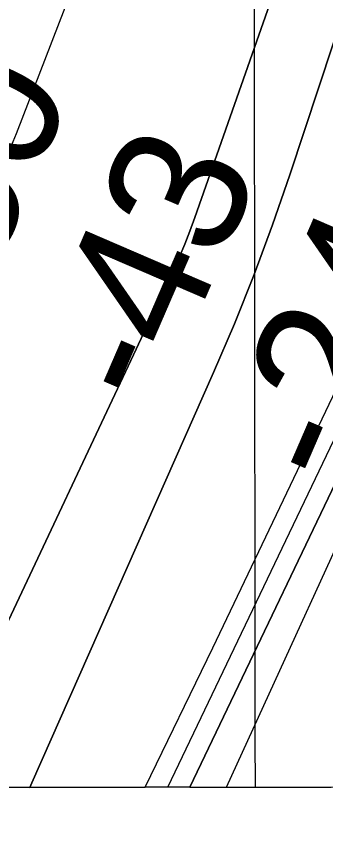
# Model space of a CAD drawing. Extents: x 3297716 to 3335574, y 688621 to 713991.
# Drawn here: x 3322747.6 to 3322899.2, y 693999.4 to 694399.2 of the extents above; entities that cross this region are included whole.
import ezdxf

# ---------------------------------------------------------------- set-up
doc = ezdxf.new("R2010")
doc.units = 0
for name, color, linetype in [('V-GRID-FRAM', 7, 'Continuous'), ('V-GRID-MAJR', 7, 'Continuous'), ('V-RIVR-RANG', 7, 'Continuous'), ('V-RRAP-RVMT', 7, 'Continuous'), ('V-TOPO-DPTH', 7, 'Continuous'), ('V-TOPO-MAJR', 7, 'Continuous'), ('V-TOPO-MINR', 7, 'Continuous')]:
    doc.layers.add(name, color=color, linetype=linetype)

msp = doc.modelspace()

# ---------------------------------------------------------------- linework, layer by layer
at = {"layer": 'V-GRID-FRAM'}
msp.add_lwpolyline([(3301838.48, 712184.22), (3333346.19, 712216.3), (3333372.64, 694031.53), (3301849.06, 693999.43), (3301838.48, 712184.22)], dxfattribs=at)
at = {"layer": 'V-GRID-MAJR'}
msp.add_spline([(3322864.78, 694020.83), (3322861.26, 697048.55), (3322854.2, 703110.13), (3322847.15, 709171.74), (3322843.62, 712205.6)], degree=3, dxfattribs=at)
at = {"layer": 'V-RRAP-RVMT'}
msp.add_line((3322981.19, 694020.95), (3322522.05, 694020.48), dxfattribs=at)
at = {"layer": 'V-TOPO-DPTH'}
for points in [[(3323264.85, 695853.36), (3323180.96, 695513.7), (3323164.75, 695447.94), (3323148.57, 695382.18), (3323132.45, 695316.4), (3323116.37, 695250.61), (3323092.76, 695153.84), (3323088.41, 695136.46), (3323083.94, 695119.1), (3323079.27, 695101.8), (3323074.47, 695084.53), (3322962.79, 694691.03), (3322942.83, 694623.05), (3322922.06, 694555.33), (3322900.07, 694487.99), (3322877.28, 694420.91), (3322835.08, 694300.36), (3322832.67, 694293.79), (3322830.13, 694287.28), (3322827.38, 694280.85), (3322824.5, 694274.47), (3322720.3, 694052.82), (3322705.03, 694020.67), (3321825.72, 694019.77)], [(3322754.24, 694020.72), (3322705.03, 694020.67), (3322720.3, 694052.82), (3322824.5, 694274.47), (3322827.38, 694280.85), (3322830.13, 694287.28), (3322832.67, 694293.79), (3322835.08, 694300.36), (3322877.28, 694420.91), (3322900.07, 694487.99), (3322922.06, 694555.33), (3322942.83, 694623.05), (3322962.79, 694691.03), (3323074.47, 695084.53), (3323079.27, 695101.8), (3323083.94, 695119.1), (3323088.41, 695136.46), (3323092.76, 695153.84), (3323116.37, 695250.61), (3323132.45, 695316.4), (3323148.57, 695382.18), (3323164.75, 695447.94), (3323180.96, 695513.7), (3323264.85, 695853.36)], [(3323236.36, 695602.27), (3323218.91, 695524.18), (3323202.21, 695445.92), (3323141.08, 695149.28), (3323136.05, 695125.58), (3323130.85, 695101.91), (3323125.39, 695078.31), (3323119.75, 695054.74), (3323113.71, 695031.28), (3323107.29, 695007.93), (3323100.34, 694984.73), (3323093.01, 694961.64), (3322881.67, 694321.39), (3322873.15, 694296.81), (3322864.17, 694272.42), (3322854.47, 694248.29), (3322844.3, 694224.35), (3322755.27, 694023.01), (3322754.24, 694020.72), (3322810.84, 694020.77)], [(3323236.36, 695602.27), (3323218.91, 695524.18), (3323202.21, 695445.92), (3323141.08, 695149.28), (3323136.05, 695125.58), (3323130.85, 695101.91), (3323125.39, 695078.31), (3323119.75, 695054.74), (3323113.71, 695031.28), (3323107.29, 695007.93), (3323100.34, 694984.73), (3323093.01, 694961.64), (3322881.67, 694321.39), (3322873.15, 694296.81), (3322864.17, 694272.42), (3322854.47, 694248.29), (3322844.3, 694224.35), (3322755.27, 694023.01), (3322754.24, 694020.72)], [(3323322.09, 695594.5), (3323300.96, 695496.49), (3323280.16, 695398.42), (3323259.6, 695300.29), (3323226.87, 695142.79), (3323219.25, 695107.58), (3323211.26, 695072.45), (3323202.71, 695037.45), (3323193.79, 695002.55), (3323184.2, 694966.28), (3323169.57, 694913.51), (3323154.09, 694860.99), (3323137.35, 694808.86), (3323119.76, 694757), (3322947.9, 694269.63), (3322942.54, 694255.16), (3322936.87, 694240.82), (3322930.75, 694226.67), (3322924.31, 694212.65), (3322832.58, 694020.8), (3322810.84, 694020.77)], [(3323322.09, 695594.5), (3323300.96, 695496.49), (3323280.16, 695398.42), (3323259.6, 695300.29), (3323226.87, 695142.79), (3323219.25, 695107.58), (3323211.26, 695072.45), (3323202.71, 695037.45), (3323193.79, 695002.55), (3323184.2, 694966.28), (3323169.57, 694913.51), (3323154.09, 694860.99), (3323137.35, 694808.86), (3323119.76, 694757), (3322947.9, 694269.63), (3322942.54, 694255.16), (3322936.87, 694240.82), (3322930.75, 694226.67), (3322924.31, 694212.65), (3322832.58, 694020.8), (3322901.87, 694020.87)], [(3322810.84, 694020.77), (3322843.94, 694089.25), (3322914.9, 694237.9), (3322917.28, 694243.11), (3322919.55, 694248.37), (3322921.65, 694253.7), (3322923.64, 694259.08), (3322959.15, 694360.22), (3322978.26, 694416.38), (3322996.65, 694472.76), (3323013.94, 694529.49), (3323030.5, 694586.45), (3323163.35, 695060.21)], [(3322810.84, 694020.77), (3322843.94, 694089.25), (3322914.9, 694237.9), (3322917.28, 694243.11), (3322919.55, 694248.37), (3322921.65, 694253.7), (3322923.64, 694259.08), (3322959.15, 694360.22), (3322978.26, 694416.38), (3322996.65, 694472.76), (3323013.94, 694529.49), (3323030.5, 694586.45), (3323163.35, 695060.21)]]:
    msp.add_lwpolyline(points, dxfattribs=at)
at = {"layer": 'V-TOPO-MAJR'}
msp.add_lwpolyline([(3322599.87, 694020.56), (3322734.36, 694310.42), (3322737.86, 694318.16), (3322741.26, 694325.95), (3322744.5, 694333.81), (3322747.64, 694341.71), (3323043.96, 695110.15), (3323045.26, 695113.61), (3323046.5, 695117.09), (3323047.67, 695120.6), (3323048.79, 695124.12), (3323050.85, 695130.82), (3323050.9, 695131.01), (3323051.06, 695131.58), (3323052.17, 695136.08), (3323053.26, 695140.95), (3323053.96, 695144.21), (3323054.62, 695147.48), (3323055.22, 695150.75), (3323055.78, 695154.04), (3323100.57, 695432.44), (3323115.73, 695518.86), (3323132.51, 695604.95)], dxfattribs=at)
at = {"layer": 'V-TOPO-MINR'}
for points in [[(3322821.91, 694020.79), (3322919.61, 694225.27), (3322924.01, 694234.89), (3322928.21, 694244.6), (3322932.09, 694254.43), (3322935.76, 694264.36), (3323004.46, 694459.59), (3323039.22, 694561.86), (3323072.49, 694664.58), (3323103.56, 694767.99), (3323133.15, 694871.86), (3323177.31, 695033.46), (3323183.53, 695056.93), (3323189.5, 695080.45), (3323195.1, 695104.07), (3323200.46, 695127.75), (3323223.13, 695231.74), (3323239.24, 695307.53), (3323254.81, 695383.43), (3323269.59, 695459.5), (3323283.83, 695535.66), (3323348.01, 695889.17)], [(3323264.85, 695853.36), (3323180.96, 695513.7), (3323164.75, 695447.94), (3323148.57, 695382.18), (3323132.45, 695316.4), (3323116.37, 695250.61), (3323092.76, 695153.84), (3323088.41, 695136.46), (3323083.94, 695119.1), (3323079.27, 695101.8), (3323074.47, 695084.53), (3322962.79, 694691.03), (3322942.83, 694623.05), (3322922.06, 694555.33), (3322900.07, 694487.99), (3322877.28, 694420.91), (3322835.08, 694300.36), (3322832.67, 694293.79), (3322830.13, 694287.28), (3322827.38, 694280.85), (3322824.5, 694274.47), (3322720.3, 694052.82), (3322705.03, 694020.67)], [(3322850.64, 694020.82), (3322930.88, 694196.59), (3322939.53, 694216.25), (3322947.81, 694236.05), (3322955.56, 694256.07), (3322962.94, 694276.23), (3323236.89, 695057.59), (3323237.45, 695059.25), (3323238.48, 695062.6), (3323238.64, 695063.28), (3323238.81, 695064.09), (3323238.94, 695064.72), (3323239, 695065.04), (3323319.03, 695476.46), (3323332.66, 695544.11), (3323346.89, 695611.62)], [(3322754.24, 694020.72), (3322755.27, 694023.01), (3322844.3, 694224.35), (3322854.47, 694248.29), (3322864.17, 694272.42), (3322873.15, 694296.81), (3322881.67, 694321.39), (3323093.01, 694961.64), (3323100.34, 694984.73), (3323107.29, 695007.93), (3323113.71, 695031.28), (3323119.75, 695054.74), (3323125.39, 695078.31), (3323130.85, 695101.91), (3323136.05, 695125.58), (3323141.08, 695149.28), (3323202.21, 695445.92), (3323218.91, 695524.18), (3323236.36, 695602.27)], [(3322832.58, 694020.8), (3322924.31, 694212.65), (3322930.75, 694226.67), (3322936.87, 694240.82), (3322942.54, 694255.16), (3322947.9, 694269.63), (3323119.76, 694757), (3323137.35, 694808.86), (3323154.09, 694860.99), (3323169.57, 694913.51), (3323184.2, 694966.28), (3323193.79, 695002.55), (3323202.71, 695037.45), (3323211.26, 695072.45), (3323219.25, 695107.58), (3323226.87, 695142.79), (3323259.6, 695300.29), (3323280.16, 695398.42), (3323300.96, 695496.49), (3323322.09, 695594.5)], [(3322810.84, 694020.77), (3322843.94, 694089.25), (3322914.9, 694237.9), (3322917.28, 694243.11), (3322919.55, 694248.37), (3322921.65, 694253.7), (3322923.64, 694259.08), (3322959.15, 694360.22), (3322978.26, 694416.38), (3322996.65, 694472.76), (3323013.94, 694529.49), (3323030.5, 694586.45), (3323163.35, 695060.21)]]:
    msp.add_lwpolyline(points, dxfattribs=at)

# ---------------------------------------------------------------- texts
at = {"layer": 'V-RIVR-RANG'}
for s, p in [('-50', (3322724.44, 694244.76)), ('-43', (3322816.04, 694204.62)), ('-24', (3322907.84, 694164.96))]:
    msp.add_text(s, height=67, rotation=66.6275, dxfattribs=at).set_placement(p)

doc.saveas('drawing.dxf')
